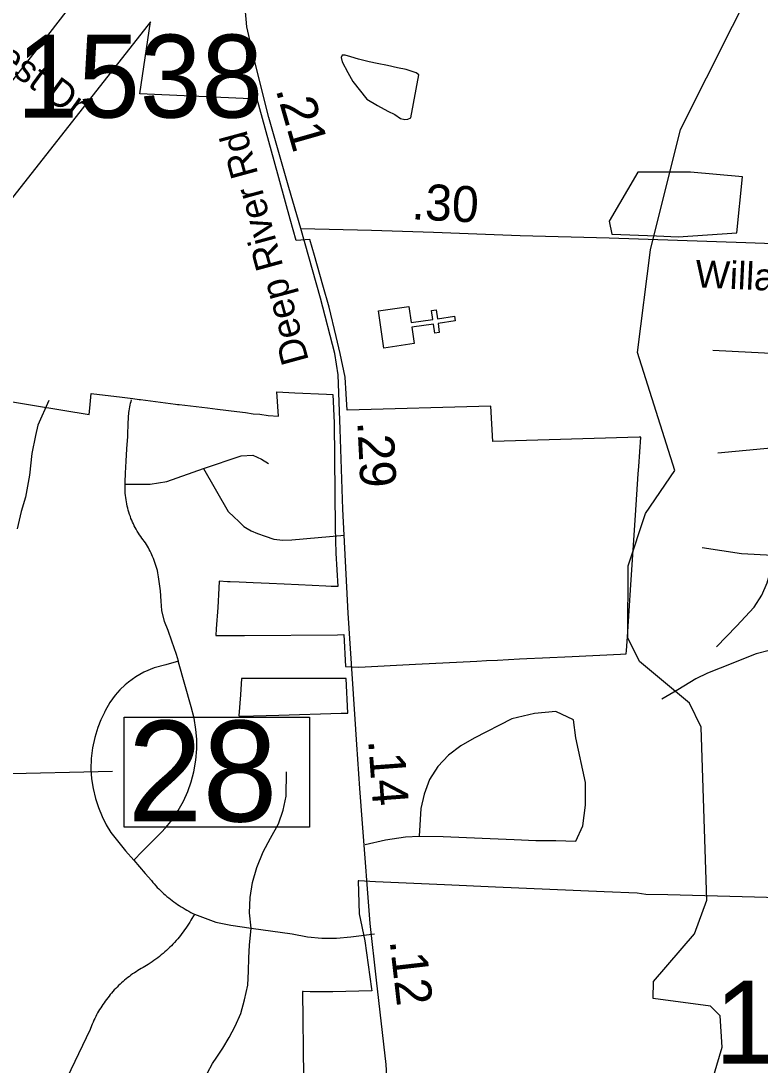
# Model space of a CAD drawing. Extents: x 1662474 to 1856135, y 779280 to 917889.
# Drawn here: x 1710599 to 1713168, y 822946 to 826573 of the extents above; entities that cross this region are included whole.
import ezdxf

# ---------------------------------------------------------------- set-up
doc = ezdxf.new("R2010")
doc.units = 0
for name, color, linetype in [('Cogo Default Point CELL', 7, 'Continuous'), ('Exist Boundary Political City Limit New Hole', 7, 'Continuous'), ('Exist Cultural Church CELL', 7, 'Continuous'), ('Exist Hydrographic Misc Water Feature', 7, 'Continuous'), ('Exist Hydrographic Pond Under 1500 Sq Ft', 7, 'Continuous'), ('Exist Road Non-System Type 51', 7, 'Continuous'), ('Exist Road Non-System Type 51 Label', 7, 'Continuous'), ('Exist Road Primary NC Structure Standard Bridge Number Label', 7, 'Continuous'), ('Exist Road Primary NC UnDivided 4 Lane Attributed', 7, 'Continuous'), ('Exist Road Secondary Mileage Tenths English Label', 7, 'Continuous'), ('Exist Road Secondary Type 51 Attributed', 7, 'Continuous'), ('Exist Road Secondary Type 51 Label', 7, 'Continuous'), ('Map Preparation Boundary City Limit Buffer Line', 7, 'Continuous'), ('Prop DGN Element Guardrail', 7, 'Continuous')]:
    doc.layers.add(name, color=color, linetype=linetype)

msp = doc.modelspace()

# ---------------------------------------------------------------- linework, layer by layer
at = {"layer": 'Exist Boundary Political City Limit New Hole'}
for points in [[(1712746.6, 825025.2), (1712753.4, 825127.4), (1712747.9, 825127.2), (1712240, 825111.9), (1712232.1, 825234.7), (1711733.6, 825220.5), (1711730, 825277.1), (1711726.1, 825335.8), (1711708.6, 825417), (1711694.8, 825476.2), (1711671, 825578.1), (1711649.2, 825654.4), (1711619.5, 825758.2), (1711603.6, 825814), (1711555.6, 825810.1), (1711534.8, 825883.9), (1711480.1, 826086.9), (1711421.1, 826301), (1711396.9, 826302.1), (1711013, 826318.8), (1711049.8, 826569.4), (1710336.2, 825662.4)], [(1712807.9, 825825.9), (1712883.9, 825823.2), (1713087.4, 825836.5), (1713106.9, 826031.4), (1712926.9, 826047.6), (1712840.9, 826047.5), (1712814.2, 826047.5), (1712743.4, 826047.5), (1712643.8, 825877.2), (1712653.4, 825832.2), (1712807.9, 825825.9)], [(1710324.5, 825290.7), (1710647, 825237.2), (1710836.6, 825205.9), (1710838.6, 825228.1), (1710843.4, 825279.1), (1710950.9, 825265.6), (1710960.4, 825264.2), (1710979, 825262), (1710988.9, 825260.8), (1711010.4, 825258.2), (1711014.6, 825257.7), (1711136.9, 825241.7), (1711143.4, 825240.9), (1711150.1, 825240.1), (1711248, 825228.6), (1711282.2, 825224.5), (1711349.6, 825215.8), (1711380.4, 825212.1), (1711406.4, 825208.4), (1711430.4, 825206.2), (1711458.4, 825202.6), (1711494.4, 825200.2), (1711488.9, 825284), (1711551.8, 825281.1), (1711661.2, 825276.2), (1711683.2, 825275.2), (1711688.1, 825176.5), (1711691.1, 824812.2), (1711694.4, 824724.5), (1711700.4, 824607.7), (1711678.1, 824608.5), (1711659.1, 824609.2), (1711611.4, 824611.4), (1711563.9, 824613.8), (1711513.9, 824616), (1711462.4, 824618.4), (1711406.4, 824621.1), (1711358.6, 824622.9), (1711326.4, 824624.6), (1711317.5, 824624.9), (1711289.1, 824626.2), (1711287.6, 824602), (1711283.4, 824534.9), (1711278.6, 824461.2), (1711277.1, 824438.2), (1711377, 824438.1), (1711700.1, 824440.9), (1711722.1, 824441), (1711727.5, 824329.9), (1711774.1, 824327.8), (1711970.5, 824338), (1712183.4, 824349.1), (1712217.1, 824350.8), (1712255.9, 824352.7), (1712332.2, 824356.4), (1712357.8, 824357.7), (1712411.9, 824360.4), (1712515, 824365.5), (1712683.1, 824373.7), (1712702.1, 824374.4), (1712703.2, 824374.4), (1712704, 824385.9), (1712707.1, 824432.9), (1712719.1, 824613.9), (1712735.4, 824856.4), (1712744.9, 825000), (1712746.6, 825025.2)], [(1711735.1, 824168.8), (1711729.4, 824289.2), (1711707.4, 824289.2), (1711366.1, 824288.7), (1711362.6, 824231.7), (1711356.8, 824158.5), (1711364.4, 824157.4), (1711495.5, 824161.4), (1711713, 824168.1), (1711735.1, 824168.8)], [(1713478.4, 823519.4), (1713149.2, 823528.9), (1712848, 823536.8), (1712771.4, 823538.8), (1712740.6, 823542.6), (1712625.9, 823547.6), (1712248.5, 823564.4), (1712071.6, 823572.4), (1711832.2, 823583), (1711773.4, 823586.1), (1711771.2, 823586.2), (1711774.8, 823470.9), (1711794.8, 823377.2), (1711818.4, 823210.8), (1711819.2, 823204.4), (1711683.8, 823200.4), (1711605.2, 823200.2), (1711579.9, 823201.9), (1711577.6, 823202), (1711581.9, 822905)]]:
    msp.add_lwpolyline(points, dxfattribs=at)
at = {"layer": 'Exist Cultural Church CELL'}
msp.add_lwpolyline([(1711947.2, 825581), (1711955.5, 825524.7), (1712030.9, 825535.8), (1712026.3, 825567.4), (1712042.1, 825569.7), (1712046.7, 825538.1), (1712106.2, 825546.8), (1712108.5, 825530.9), (1712049, 825522.2), (1712053.6, 825490.5), (1712037.8, 825488.2), (1712033.2, 825519.9), (1711957.9, 825508.9), (1711966.1, 825451.8), (1711860.8, 825436.4), (1711841.9, 825565.6)], close=True, dxfattribs=at)
at = {"layer": 'Exist Hydrographic Misc Water Feature'}
for points in [[(1712950.3, 822718.3), (1713036.3, 823008.7), (1713029.3, 823117.2), (1712996.3, 823150.7), (1712796.3, 823177.7), (1712797.3, 823236.8), (1712940.2, 823401.3), (1712983.3, 823518.6), (1712963.3, 824119.7), (1712923.3, 824202.5), (1712749.2, 824347.3), (1712708.3, 824430.2), (1712710.2, 824679.5), (1712770.2, 824862.1), (1712872.2, 825011.1), (1712742.2, 825420.7), (1712787.2, 825777.6), (1712891.2, 826195.6), (1713163.2, 826735), (1713762.3, 827504)], [(1710697, 825253.9), (1710658.3, 825168.5), (1710650.3, 825132.6), (1710638, 825070.5), (1710629.6, 824994.4), (1710615.1, 824918.3), (1710600.9, 824868.5), (1710586.6, 824808.1)], [(1713390.4, 824433.1), (1713316.4, 824415.3), (1713254.2, 824400.1), (1713200.1, 824386.4), (1713154.1, 824374.3), (1713029.6, 824325.1), (1712985.4, 824307.1), (1712945.3, 824287.4), (1712883, 824249.3), (1712826.4, 824216.8)]]:
    msp.add_lwpolyline(points, dxfattribs=at)
at = {"layer": 'Exist Hydrographic Pond Under 1500 Sq Ft'}
msp.add_lwpolyline([(1711982.3, 826385.5), (1711973.4, 826392.2), (1711937.8, 826404.4), (1711908.6, 826409.3), (1711873.2, 826417.8), (1711837.9, 826424.4), (1711809.9, 826430.7), (1711772.9, 826440), (1711746.2, 826447.9), (1711726.5, 826454), (1711716.5, 826454.2), (1711712.4, 826446.1), (1711716.1, 826430), (1711735.1, 826393.3), (1711752.9, 826362.1), (1711801.9, 826300.9), (1711838.7, 826278.6), (1711874.3, 826259.7), (1711898.8, 826247.4), (1711918.9, 826234.1), (1711933.3, 826230.7), (1711944.5, 826231.8), (1711955, 826235.8), (1711982.3, 826385.5)], dxfattribs=at)
at = {"layer": 'Exist Road Non-System Type 51'}
msp.add_line((1713004.6, 825429.4), (1713781.4, 825386.9), dxfattribs=at)
for points in [[(1710961.4, 824963.2), (1710961.6, 824970.1), (1710963.5, 825001.6), (1710965.9, 825043.4), (1710968, 825086.4), (1710970.6, 825129.7), (1710970.9, 825136.5), (1710972.5, 825173.5), (1710973.5, 825195), (1710974, 825200.8), (1710974.6, 825206.9), (1710975.1, 825212.6), (1710975.9, 825218.9), (1710976.9, 825225.4), (1710978, 825231.8), (1710979.2, 825238.1), (1710980.9, 825244.4), (1710982.4, 825250.7), (1710984.2, 825256.9)], [(1713021.2, 825072.4), (1713279.4, 825096.9), (1713346.1, 825094.2), (1713418.6, 825077.2), (1713479, 825038.9), (1713531.1, 824990.2), (1713558.8, 824951.4), (1713576.1, 824918.7), (1713614.4, 824824.9)], [(1711233.6, 825018.4), (1711364.6, 825062.4), (1711405.8, 825064.9), (1711435.1, 825050.7), (1711459.4, 825035.2)], [(1710961.4, 824963.2), (1710994.5, 824963.5), (1711048.9, 824964), (1711107.1, 824972.7), (1711233.6, 825018.4)], [(1711233.6, 825018.4), (1711320, 824869), (1711340.1, 824848.9), (1711355.4, 824834.7), (1711365.1, 824825.4), (1711374.2, 824817.1), (1711385.4, 824809.4), (1711399.5, 824801.4), (1711421.5, 824791.9), (1711448.9, 824782.9), (1711479, 824772.7), (1711510.2, 824769.6), (1711541.5, 824770.1), (1711724.1, 824786.6)], [(1711147.2, 824348.4), (1711140.4, 824372.2), (1711124.4, 824418.9), (1711110.8, 824455.4), (1711098.1, 824486.4), (1711089, 824525.2), (1711086.6, 824557.2), (1711084.5, 824593.7), (1711078, 824641.8), (1711076.6, 824648.9), (1711075.4, 824656.2), (1711073.8, 824663.2), (1711071.9, 824670.6), (1711069.9, 824677.7), (1711067.8, 824684.8), (1711065.4, 824691.6), (1711062.8, 824698.7), (1711060.1, 824705.5), (1711057.2, 824712.1), (1711054.6, 824718.4), (1711051.8, 824724.4), (1711048.9, 824730.4), (1711045.6, 824736.5), (1711042.5, 824742.2), (1711039.1, 824748.2), (1711035.8, 824753.9), (1711032, 824759.6), (1711028.1, 824765.1), (1711024.1, 824770.6), (1711020.2, 824775.6), (1711016, 824781.6), (1711011.9, 824787.7), (1711007.9, 824794), (1711003.9, 824800.2), (1711000.2, 824806.9), (1710996.6, 824813.4), (1710993.4, 824819.4), (1710990.4, 824825.8), (1710987.4, 824832), (1710984.9, 824838.4), (1710982.1, 824844.9), (1710979.9, 824851.4), (1710977.1, 824858.5), (1710974.9, 824865.9), (1710972.8, 824873), (1710970.9, 824880.4), (1710969.1, 824887.7), (1710967.5, 824895), (1710966.1, 824902.4), (1710964.9, 824909.7), (1710963.9, 824917.1), (1710963, 824924.4), (1710962.2, 824931.8), (1710961.6, 824939.1), (1710961.4, 824946.8), (1710961.4, 824954.1), (1710961.4, 824961.4), (1710961.4, 824963.2)], [(1712966.9, 824744.1), (1713103.4, 824723.4), (1713212.9, 824716.9)], [(1713016.8, 824398.4), (1713086.6, 824470.1), (1713148.2, 824537), (1713174.2, 824577.7), (1713192.9, 824620.5), (1713206, 824666.4), (1713212.9, 824716.9)], [(1711147.2, 824348.4), (1711102.9, 824336.2), (1711062.8, 824325.5), (1711026.8, 824310.5), (1710999, 824294.8), (1710973.2, 824276.4), (1710967.5, 824271.7), (1710961.6, 824266.7), (1710943.4, 824249.4), (1710926.8, 824230.8), (1710908.1, 824205), (1710892.4, 824176.7), (1710891.1, 824174), (1710889.5, 824170.9), (1710876.9, 824144.7), (1710866.6, 824118.9), (1710855.9, 824083.8), (1710848.4, 824047.8), (1710843.6, 824011), (1710842.9, 823974.2), (1710845.1, 823940.7), (1710850.6, 823906.6), (1710858.6, 823872.4), (1710869.1, 823840.2), (1710881.4, 823809.8), (1710896.4, 823779.9), (1710911.6, 823754.1), (1710963.2, 823690.1), (1710991.9, 823657.2)], [(1710991.9, 823657.2), (1711021.5, 823687.4), (1711087.1, 823753.9), (1711103.4, 823770.9), (1711126, 823799.2), (1711146.2, 823829.7), (1711164.4, 823862.2), (1711179.6, 823896.1), (1711191.1, 823929.9), (1711200, 823964.9), (1711206.9, 824004.5), (1711210.5, 824044.7), (1711210.5, 824078.2), (1711207.9, 824111.6), (1711201.4, 824150.9), (1711190.9, 824190.4), (1711169.4, 824267.8), (1711147.8, 824345.9), (1711147.2, 824348.4)], [(1712527.9, 823723.9), (1712552.2, 823777.2), (1712561.4, 823849.1), (1712561.9, 823927.9), (1712527.6, 824082.7), (1712519.9, 824145.2), (1712458.5, 824174), (1712384.2, 824167.5), (1712305, 824148.6), (1712174.9, 824081.9), (1712128.6, 824054.6), (1712085.4, 824022.6), (1712048.4, 823983.5), (1712019.9, 823937.6), (1712000.8, 823886.9), (1711989, 823837), (1711983.5, 823741.5), (1712066.6, 823739.7), (1712147.8, 823736.8), (1712229.9, 823733.4), (1712313.4, 823729.2), (1712389.2, 823726.2), (1712458.2, 823726.2), (1712527.9, 823723.9)], [(1711399.8, 823421), (1711394, 823474.4), (1711396.1, 823527.6), (1711404.8, 823580.4), (1711418.9, 823632), (1711441.8, 823686.1), (1711467.1, 823733.6), (1711494.2, 823783.8), (1711511.4, 823831), (1711521.5, 823880.4), (1711522.6, 823964.4)], [(1711795.9, 823712.4), (1711866.4, 823727.9), (1711935.6, 823738.4), (1711983.5, 823741.5)], [(1710991.9, 823657.2), (1711031.5, 823611.9), (1711053, 823586.7), (1711058, 823580.6), (1711063, 823574.9), (1711068.2, 823568.8), (1711073.5, 823563.2), (1711079, 823557.8), (1711084.2, 823552.2), (1711089.8, 823547.2), (1711095.6, 823542), (1711101.4, 823537), (1711106.9, 823531.8), (1711113.1, 823527.1), (1711118.9, 823522.1), (1711125.2, 823517.4), (1711131.2, 823512.9), (1711137.6, 823508.4), (1711143.9, 823504.2), (1711150.1, 823499.8), (1711156.6, 823495.6), (1711163.2, 823491.6), (1711169.9, 823487.4), (1711176.6, 823483.8), (1711183.5, 823480.1), (1711190.4, 823476.4), (1711197.1, 823473), (1711202.9, 823470.1)], [(1711202.9, 823470.1), (1711190.6, 823449.1), (1711186.1, 823442.2), (1711181.9, 823435.2), (1711177.6, 823428.9), (1711173.2, 823421.9), (1711168.5, 823415.5), (1711163.9, 823409.2), (1711158.9, 823402.7), (1711154.1, 823396.6), (1711149.1, 823390.6), (1711144.4, 823384.2), (1711138.9, 823378.2), (1711133.6, 823371.9), (1711128.1, 823366.2), (1711122.9, 823360.4), (1711116.9, 823355.2), (1711111, 823349.7), (1711105.5, 823344.4), (1711099.5, 823338.9), (1711093.4, 823333.6), (1711087.1, 823328.4), (1711081.1, 823323.4), (1711074.9, 823318.7), (1711068.5, 823313.7), (1711062, 823308.9), (1711055.4, 823304.5), (1711048.9, 823300), (1711042, 823295.4), (1711030.1, 823288.5), (1711023.9, 823285.1), (1711017.9, 823281.4), (1711011.9, 823278), (1711006.1, 823274.4), (1710999.8, 823270.4), (1710994, 823266.4), (1710987.9, 823262.5), (1710982.1, 823258), (1710976.6, 823254.1), (1710970.9, 823249.9), (1710965.6, 823245.4), (1710960.1, 823241), (1710954.6, 823236.2), (1710949.4, 823231.5), (1710944.1, 823226.9), (1710939.1, 823221.9), (1710934.1, 823217.1), (1710928.9, 823211.6), (1710924.1, 823207.1), (1710919.4, 823201.6), (1710914.8, 823196.1), (1710910.2, 823190.9), (1710905.9, 823185.4), (1710901.6, 823179.9), (1710896.9, 823174.1), (1710892.6, 823168.2), (1710889, 823162.5), (1710884.2, 823156.8), (1710880.9, 823150.9), (1710876.9, 823145.2), (1710873.2, 823138.6), (1710869.6, 823132.9), (1710866.1, 823126.9), (1710862.8, 823120.5), (1710859.6, 823114.2), (1710856.4, 823107.9), (1710853.4, 823101.9), (1710850.4, 823094.8), (1710847.5, 823088.5), (1710844.9, 823082.2), (1710839.9, 823069.1), (1710652.2, 822677.8)], [(1711202.9, 823470.1), (1711276.4, 823442.9), (1711329.4, 823431.5), (1711399.8, 823421)], [(1711186.4, 822793), (1711231.2, 822887.1), (1711265.5, 822951.1), (1711280.1, 822973), (1711300.9, 823005), (1711323.1, 823042.2), (1711344.1, 823081.4), (1711363.5, 823125.5), (1711376.9, 823172.8), (1711387.6, 823223.9), (1711390.9, 823271.9), (1711391.4, 823318.2), (1711394, 823362.2), (1711399.8, 823421)], [(1711399.8, 823421), (1711542.5, 823401.9), (1711595.9, 823391.9), (1711645.6, 823387.2), (1711695.9, 823387.2), (1711745.6, 823391.1), (1711828.6, 823401.9)]]:
    msp.add_lwpolyline(points, dxfattribs=at)
at = {"layer": 'Exist Road Primary NC Structure Standard Bridge Number Label'}
msp.add_line((1708812.4, 823914.2), (1710918.3, 823967.1), dxfattribs=at)
msp.add_lwpolyline([(1710958, 824154.7), (1711602.1, 824154.7), (1711602.1, 823772.4), (1710958, 823772.4)], close=True, dxfattribs=at)
at = {"layer": 'Exist Road Primary NC UnDivided 4 Lane Attributed'}
msp.add_lwpolyline([(1708713.1, 823984.5), (1708734.8, 824012.4), (1708863.3, 824181.6), (1709407.9, 824877.3), (1709789.2, 825370.3), (1710230.9, 825935.7), (1710645.8, 826460.4), (1710999, 826917.6), (1711346.5, 827434.4), (1711398.8, 827522)], dxfattribs=at)
at = {"layer": 'Exist Road Secondary Type 51 Attributed'}
for points in [[(1711572.5, 825851.1), (1711530.7, 825994), (1711461, 826236.7), (1711414.9, 826421.1), (1711384.2, 826551.6), (1711378.9, 826617.6), (1711404.9, 826811.5), (1711433.5, 827059.3), (1711464.3, 827335), (1711468.5, 827404.1), (1711469.7, 827433.1), (1711468.1, 827447.7), (1711462.1, 827455.9), (1711455.3, 827460.5), (1711398.8, 827522)], [(1711883.5, 822680.1), (1711869.1, 822947.8), (1711835.8, 823241), (1711813.2, 823437.3), (1711787.1, 823785.2), (1711777.7, 823906.2), (1711766.4, 824060), (1711737.2, 824515.8), (1711718.7, 824877), (1711709.4, 825155), (1711701.9, 825343.8), (1711690.6, 825417.9), (1711641.1, 825610.1), (1711572.5, 825851.1)], [(1711572.5, 825851.1), (1711817.6, 825845.6), (1712033.5, 825838.8), (1712334.5, 825827.8), (1712643.8, 825818.8), (1713118.9, 825803.1), (1713346.4, 825794.8), (1713482.4, 825789.3), (1713658.8, 825770.1), (1713769.3, 825752.9), (1713837.3, 825739.2), (1714060.8, 825695.3), (1714395.4, 825620.4), (1714679.3, 825557.3), (1714792.3, 825527.1), (1714880.1, 825489.3)]]:
    msp.add_lwpolyline(points, dxfattribs=at)
at = {"layer": 'Map Preparation Boundary City Limit Buffer Line'}
for points in [[(1712746.6, 825025.2), (1712753.4, 825127.4), (1712747.9, 825127.2), (1712240, 825111.9), (1712232.1, 825234.7), (1711733.6, 825220.5), (1711730, 825277.1), (1711726.1, 825335.8), (1711708.6, 825417), (1711694.8, 825476.2), (1711671, 825578.1), (1711649.2, 825654.4), (1711619.5, 825758.2), (1711603.6, 825814), (1711555.6, 825810.1), (1711534.8, 825883.9), (1711480.1, 826086.9), (1711421.1, 826301), (1711396.9, 826302.1), (1711013, 826318.8), (1711049.8, 826569.4), (1710336.2, 825662.4)], [(1712807.9, 825825.9), (1712883.9, 825823.2), (1713087.4, 825836.5), (1713106.9, 826031.4), (1712926.9, 826047.6), (1712840.9, 826047.5), (1712814.2, 826047.5), (1712743.4, 826047.5), (1712643.8, 825877.2), (1712653.4, 825832.2), (1712807.9, 825825.9)], [(1710324.5, 825290.7), (1710647, 825237.2), (1710836.6, 825205.9), (1710838.6, 825228.1), (1710843.4, 825279.1), (1710950.9, 825265.6), (1710960.4, 825264.2), (1710979, 825262), (1710988.9, 825260.8), (1711010.4, 825258.2), (1711014.6, 825257.7), (1711136.9, 825241.7), (1711143.4, 825240.9), (1711150.1, 825240.1), (1711248, 825228.6), (1711282.2, 825224.5), (1711349.6, 825215.8), (1711380.4, 825212.1), (1711406.4, 825208.4), (1711430.4, 825206.2), (1711458.4, 825202.6), (1711494.4, 825200.2), (1711488.9, 825284), (1711551.8, 825281.1), (1711661.2, 825276.2), (1711683.2, 825275.2), (1711688.1, 825176.5), (1711691.1, 824812.2), (1711694.4, 824724.5), (1711700.4, 824607.7), (1711678.1, 824608.5), (1711659.1, 824609.2), (1711611.4, 824611.4), (1711563.9, 824613.8), (1711513.9, 824616), (1711462.4, 824618.4), (1711406.4, 824621.1), (1711358.6, 824622.9), (1711326.4, 824624.6), (1711317.5, 824624.9), (1711289.1, 824626.2), (1711287.6, 824602), (1711283.4, 824534.9), (1711278.6, 824461.2), (1711277.1, 824438.2), (1711377, 824438.1), (1711700.1, 824440.9), (1711722.1, 824441), (1711727.5, 824329.9), (1711774.1, 824327.8), (1711970.5, 824338), (1712183.4, 824349.1), (1712217.1, 824350.8), (1712255.9, 824352.7), (1712332.2, 824356.4), (1712357.8, 824357.7), (1712411.9, 824360.4), (1712515, 824365.5), (1712683.1, 824373.7), (1712702.1, 824374.4), (1712703.2, 824374.4), (1712704, 824385.9), (1712707.1, 824432.9), (1712719.1, 824613.9), (1712735.4, 824856.4), (1712744.9, 825000), (1712746.6, 825025.2)], [(1711735.1, 824168.8), (1711729.4, 824289.2), (1711707.4, 824289.2), (1711366.1, 824288.7), (1711362.6, 824231.7), (1711356.8, 824158.5), (1711364.4, 824157.4), (1711495.5, 824161.4), (1711713, 824168.1), (1711735.1, 824168.8)], [(1713478.4, 823519.4), (1713149.2, 823528.9), (1712848, 823536.8), (1712771.4, 823538.8), (1712740.6, 823542.6), (1712625.9, 823547.6), (1712248.5, 823564.4), (1712071.6, 823572.4), (1711832.2, 823583), (1711773.4, 823586.1), (1711771.2, 823586.2), (1711774.8, 823470.9), (1711794.8, 823377.2), (1711818.4, 823210.8), (1711819.2, 823204.4), (1711683.8, 823200.4), (1711605.2, 823200.2), (1711579.9, 823201.9), (1711577.6, 823202), (1711581.9, 822905)]]:
    msp.add_lwpolyline(points, dxfattribs=at)

# ---------------------------------------------------------------- texts
at = {"layer": 'Cogo Default Point CELL'}
for s, p in [('1538', (1710584.2, 826236.8)), ('1523', (1713010.9, 822950.6))]:
    msp.add_text(s, height=288, dxfattribs=at).set_placement(p)
at = {"layer": 'Exist Road Non-System Type 51 Label'}
msp.add_text('Lake Forest Dr', height=95, rotation=323.7786, dxfattribs=at).set_placement((1710107.3, 826724.3))
at = {"layer": 'Exist Road Primary NC Structure Standard Bridge Number Label'}
msp.add_text('28', height=350, dxfattribs=at).set_placement((1710970.5, 823792.1))
at = {"layer": 'Exist Road Secondary Mileage Tenths English Label'}
for s, rotation, p in [('.21', 286.0236, (1711484.2, 826334.2)), ('.30', 356.9808, (1711955.3, 825884))]:
    msp.add_text(s, height=125, rotation=rotation, dxfattribs=at).set_placement(p)
at = {"layer": 'Exist Road Secondary Type 51 Label'}
for s, rotation, p in [('Deep River Rd', 105.2149, (1711600.8, 825393.3)), ('Willard Rd', 357.2776, (1712941.3, 825647.9))]:
    msp.add_text(s, height=95, rotation=rotation, dxfattribs=at).set_placement(p)
at = {"layer": 'Prop DGN Element Guardrail'}
for s, rotation, p in [('.29', 272.9298, (1711768.4, 825181)), ('.14', 274.2205, (1711806.1, 824074.3)), ('.12', 276.5819, (1711880.7, 823377.9))]:
    msp.add_text(s, height=125, rotation=rotation, dxfattribs=at).set_placement(p)

doc.saveas('drawing.dxf')
